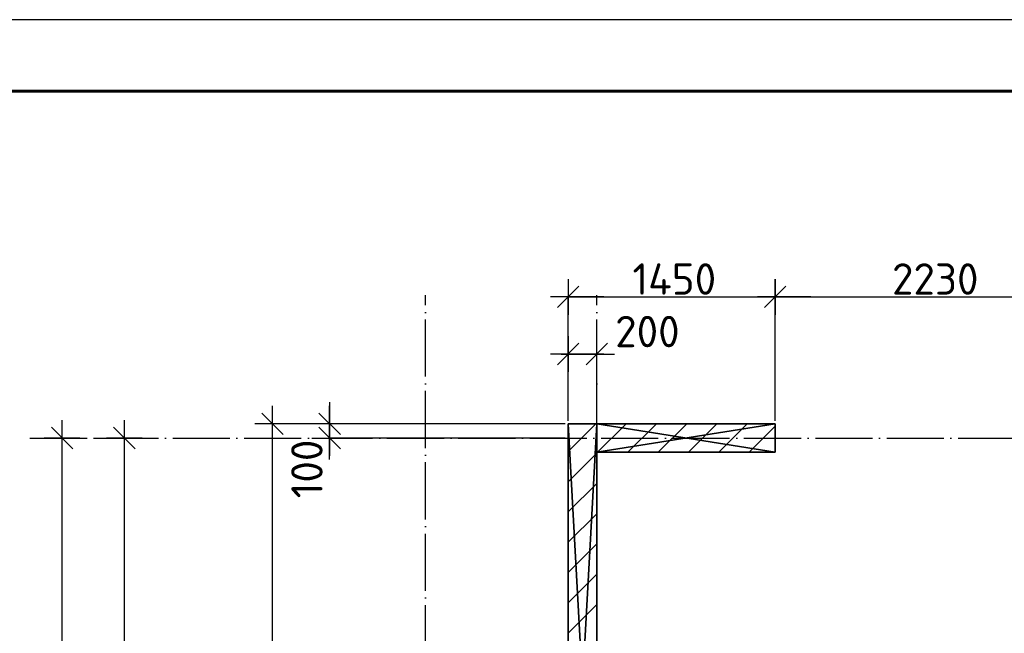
# Model space of a CAD drawing. Header units: millimetres. Extents: x 40580 to 559114, y -343730 to 81020.
# Tile 358 of 656: x 338142 to 345038, y -41694 to -37394. Entities that reach past the tile are written whole.
import ezdxf

# ---------------------------------------------------------------- set-up
doc = ezdxf.new("R2010")
doc.units = ezdxf.units.MM
doc.linetypes.add('______11', pattern=[500, 400, -50, 0, -50])
doc.linetypes.add('______5', pattern=[1100, 800, -100, 100, -100])
for name, color, linetype in [('____________', 7, 'Continuous'), ('___________________', 253, '______5'), ('______________________', 7, 'Continuous'), ('Тонкие', 7, 'Continuous')]:
    doc.layers.add(name, color=color, linetype=linetype)
doc.styles.add('ISOCPEUR', font='isocpeur.ttf')

# ---------------------------------------------------------------- blocks, each defined once
blk = doc.blocks.new('ALL_ML_STRICH')
at = {"color": 0, "linetype": 'ByBlock', "lineweight": -2}
for p, q in [((-0.3, -0.3), (0.3, 0.3)), ((0, -0.5), (0, 0.5)), ((-1, 0), (0.5, 0))]:
    blk.add_line(p, q, dxfattribs=at)
blk = doc.blocks.new('Из_буфера8386')
at = {"linetype": 'Continuous', "lineweight": 25, "ltscale": 100}
blk.add_lwpolyline([(61.9, 59400), (61.9, 0), (42061.9, 0), (42061.9, 59400), (61.9, 59400)], dxfattribs=at)
blk.add_lwpolyline([(61.9, 59400), (61.9, 0), (42061.9, 0), (42061.9, 59400), (61.9, 59400)], dxfattribs=at)
at = {"linetype": 'Continuous', "lineweight": 60, "ltscale": 100}
blk.add_lwpolyline([(2061.9, 58900), (2061.9, 500), (41561.9, 500), (41561.9, 58900), (2061.9, 58900)], dxfattribs=at)

msp = doc.modelspace()

# ---------------------------------------------------------------- linework, layer by layer
at = {"layer": '____________', "color": 253, "linetype": '______11'}
for p, q in [((341983.2, -40418.8), (342176.9, -40225.1)), ((342401.2, -40425.1), (342601.2, -40225.1)), ((342825.4, -40425.1), (343025.4, -40225.1)), ((343249.7, -40425.1), (343433.2, -40241.6)), ((341983.2, -40843.1), (342183.2, -40643.1)), ((341983.2, -41267.4), (342183.2, -41067.4)), ((341983.2, -41691.6), (342183.2, -41491.6))]:
    msp.add_line(p, q, dxfattribs=at)
at = {"layer": '____________', "color": 253, "linetype": '______5'}
for p, q in [((342189, -40425.1), (342389, -40225.1)), ((342613.3, -40425.1), (342813.3, -40225.1)), ((343037.6, -40425.1), (343237.6, -40225.1)), ((341983.2, -40631), (342183.2, -40431)), ((341983.2, -41055.2), (342183.2, -40855.2)), ((341983.2, -41479.5), (342183.2, -41279.5))]:
    msp.add_line(p, q, dxfattribs=at)
at = {"layer": '___________________', "color": 253, "linetype": '______11'}
for p, q in [((340983.2, -89405.1), (340983.2, -39325.1)), ((342183.2, -89405.1), (342183.2, -39325.1)), ((338213.2, -40325.1), (355193.2, -40325.1))]:
    msp.add_line(p, q, dxfattribs=at)
at = {"layer": '______________________', "color": 253, "linetype": 'Continuous'}
for p, q in [((341983.2, -40205.1), (341983.2, -39336)), ((343433.2, -40205.1), (343433.2, -39336)), ((343433.2, -40205.1), (343433.2, -39336)), ((341983.2, -40205.1), (341983.2, -39736.6)), ((342183.2, -40205.1), (342183.2, -39736.6)), ((341963.2, -40225.1), (339912.6, -40225.1)), ((341963.2, -40225.1), (340312.6, -40225.1)), ((338545.3, -40325.1), (338438.9, -40325.1)), ((338659.4, -40325.1), (338874.5, -40325.1)), ((341963.2, -40325.1), (340312.6, -40325.1))]:
    msp.add_line(p, q, dxfattribs=at)
at = {"layer": '______________________', "color": 7, "linetype": 'Continuous'}
for p, q in [((341983.2, -39336), (343433.2, -39336)), ((343433.2, -39336), (345663.2, -39336)), ((341983.2, -39736.6), (342183.2, -39736.6)), ((339912.6, -43875.1), (339912.6, -40225.1)), ((340312.6, -40325.1), (340312.6, -40225.1)), ((338438.9, -86815.1), (338438.9, -40325.1)), ((338874.5, -43975.1), (338874.5, -40325.1))]:
    msp.add_line(p, q, dxfattribs=at)

# ---------------------------------------------------------------- block references
at = {"layer": '______________________', "color": 7, "linetype": 'Continuous', "xscale": 250, "yscale": 250, "zscale": 250}
for p, rotation in [((341983.2, -39336), 180), ((343433.2, -39336), 180), ((341983.2, -39736.6), 180), ((339912.6, -40225.1), 90), ((340312.6, -40325.1), 270), ((340312.6, -40225.1), 90), ((338438.9, -40325.1), 90), ((338874.5, -40325.1), 90)]:
    msp.add_blockref('ALL_ML_STRICH', p, dxfattribs=dict(at, rotation=rotation))
for p in [(343433.2, -39336), (342183.2, -39736.6)]:
    msp.add_blockref('ALL_ML_STRICH', p, dxfattribs=at)
at = {"layer": 'Тонкие'}
msp.add_blockref('Из_буфера8386', (331458, -96794), dxfattribs=at)

# ---------------------------------------------------------------- texts
at = {"layer": '______________________', "color": 7, "style": 'ISOCPEUR'}
for s, p in [('1450', (342433.2, -39321)), ('2230', (344251.2, -39321)), ('200', (342312.1, -39689.1))]:
    msp.add_text(s, height=220, dxfattribs=at).set_placement(p)
msp.add_text('100', height=220, rotation=90, dxfattribs=at).set_placement((340263.2, -40747.8))

# ---------------------------------------------------------------- meshes
at = {"layer": '____________', "color": 7, "linetype": 'Continuous'}
mesh = msp.add_polyface(dxfattribs=at)
corners = [(342183.2, -40225.1, -3800), (341983.2, -40225.1, -3800), (341983.2, -40225.1, -350), (342183.2, -40225.1, -350)]
mesh.append_faces([[corners[k] for k in face] for face in [(1, 2, 0)]], dxfattribs={"vtx1": -1, "color": 7})
mesh.append_faces([[corners[k] for k in face] for face in [(2, 3, 0)]], dxfattribs={"vtx2": -1, "color": 7})
mesh = msp.add_polyface(dxfattribs=at)
corners = [(341983.2, -40225.1, -3800), (341983.2, -43875.1, -3800), (341983.2, -43875.1, -350), (341983.2, -40225.1, -350), (341983.2, -43292.7, -624.3), (341983.2, -43281.3, -629.3), (341983.2, -43268.8, -629.3), (341983.2, -43257.5, -624.3), (341983.2, -43249.1, -615), (341983.2, -43245.2, -603.1), (341983.2, -43246.6, -590.7), (341983.2, -43252.8, -579.9), (341983.2, -43262.9, -572.6), (341983.2, -43275.1, -570), (341983.2, -43287.3, -572.6), (341983.2, -43297.4, -579.9), (341983.2, -43303.6, -590.7), (341983.2, -43304.9, -603.1), (341983.2, -43301.1, -615)]
mesh.append_faces([[corners[k] for k in face] for face in [(8, 3, 1)]], dxfattribs={"vtx0": -1, "vtx1": -1, "vtx2": -1, "color": 7})
mesh.append_faces([[corners[k] for k in face] for face in [(12, 2, 3)]], dxfattribs={"vtx0": -1, "vtx2": -1, "color": 7})
mesh.append_faces([[corners[k] for k in face] for face in [(1, 2, 4), (4, 5, 1), (5, 6, 1), (6, 7, 1), (7, 8, 1), (8, 9, 3), (9, 10, 3), (10, 11, 3), (11, 12, 3), (12, 13, 2), (13, 14, 2), (14, 15, 2), (15, 16, 2), (16, 17, 2), (17, 18, 2), (18, 4, 2)]], dxfattribs={"vtx1": -1, "vtx2": -1, "color": 7})
mesh.append_faces([[corners[k] for k in face] for face in [(3, 0, 1)]], dxfattribs={"vtx2": -1, "color": 7})
mesh = msp.add_polyface(dxfattribs=at)
corners = [(342183.2, -43875.1, -3800), (341983.2, -43875.1, -3800), (341983.2, -40225.1, -3800), (342183.2, -40225.1, -3800)]
mesh.append_faces([[corners[k] for k in face] for face in [(1, 2, 0)]], dxfattribs={"vtx1": -1, "color": 7})
mesh.append_faces([[corners[k] for k in face] for face in [(2, 3, 0)]], dxfattribs={"vtx2": -1, "color": 7})
mesh = msp.add_polyface(dxfattribs=at)
corners = [(341983.2, -43875.1, -350), (342183.2, -43875.1, -350), (342183.2, -40225.1, -350), (341983.2, -40225.1, -350)]
mesh.append_faces([[corners[k] for k in face] for face in [(1, 2, 0)]], dxfattribs={"vtx1": -1, "color": 7})
mesh.append_faces([[corners[k] for k in face] for face in [(2, 3, 0)]], dxfattribs={"vtx2": -1, "color": 7})
mesh = msp.add_polyface(dxfattribs=at)
corners = [(342183.2, -43875.1, -3800), (342183.2, -40225.1, -3800), (342183.2, -40225.1, -350), (342183.2, -43875.1, -350), (342183.2, -43290.1, -574), (342183.2, -43278.2, -570.2), (342183.2, -43265.8, -571.5), (342183.2, -43255, -577.7), (342183.2, -43247.7, -587.8), (342183.2, -43245.1, -600), (342183.2, -43247.7, -612.2), (342183.2, -43255, -622.3), (342183.2, -43265.8, -628.5), (342183.2, -43278.2, -629.8), (342183.2, -43290.1, -626), (342183.2, -43299.4, -617.6), (342183.2, -43304.4, -606.2), (342183.2, -43304.4, -593.8), (342183.2, -43299.4, -582.4)]
mesh.append_faces([[corners[k] for k in face] for face in [(11, 0, 2)]], dxfattribs={"vtx0": -1, "vtx1": -1, "vtx2": -1, "color": 7})
mesh.append_faces([[corners[k] for k in face] for face in [(3, 4, 5), (14, 3, 0)]], dxfattribs={"vtx0": -1, "vtx2": -1, "color": 7})
mesh.append_faces([[corners[k] for k in face] for face in [(5, 6, 3), (2, 3, 6), (6, 7, 2), (7, 8, 2), (8, 9, 2), (9, 10, 2), (10, 11, 2), (11, 12, 0), (12, 13, 0), (13, 14, 0), (14, 15, 3), (15, 16, 3), (16, 17, 3), (17, 18, 3), (18, 4, 3)]], dxfattribs={"vtx1": -1, "vtx2": -1, "color": 7})
mesh.append_faces([[corners[k] for k in face] for face in [(0, 1, 2)]], dxfattribs={"vtx2": -1, "color": 7})
mesh = msp.add_polyface(dxfattribs=at)
corners = [(343433.2, -40225.1, -3800), (342183.2, -40225.1, -3800), (342183.2, -40225.1, -350), (343433.2, -40225.1, -350)]
mesh.append_faces([[corners[k] for k in face] for face in [(1, 2, 0)]], dxfattribs={"vtx1": -1, "color": 7})
mesh.append_faces([[corners[k] for k in face] for face in [(2, 3, 0)]], dxfattribs={"vtx2": -1, "color": 7})
mesh = msp.add_polyface(dxfattribs=at)
corners = [(342183.2, -40225.1, -3800), (342183.2, -40425.1, -3800), (342183.2, -40425.1, -350), (342183.2, -40225.1, -350)]
mesh.append_faces([[corners[k] for k in face] for face in [(1, 2, 0)]], dxfattribs={"vtx1": -1, "color": 7})
mesh.append_faces([[corners[k] for k in face] for face in [(2, 3, 0)]], dxfattribs={"vtx2": -1, "color": 7})
mesh = msp.add_polyface(dxfattribs=at)
corners = [(342183.2, -40225.1, -350), (342183.2, -40425.1, -350), (343433.2, -40425.1, -350), (343433.2, -40225.1, -350)]
mesh.append_faces([[corners[k] for k in face] for face in [(1, 2, 0)]], dxfattribs={"vtx1": -1, "color": 7})
mesh.append_faces([[corners[k] for k in face] for face in [(2, 3, 0)]], dxfattribs={"vtx2": -1, "color": 7})
mesh = msp.add_polyface(dxfattribs=at)
corners = [(342183.2, -40425.1, -3800), (342183.2, -40225.1, -3800), (343433.2, -40225.1, -3800), (343433.2, -40425.1, -3800)]
mesh.append_faces([[corners[k] for k in face] for face in [(1, 2, 0)]], dxfattribs={"vtx1": -1, "color": 7})
mesh.append_faces([[corners[k] for k in face] for face in [(2, 3, 0)]], dxfattribs={"vtx2": -1, "color": 7})
mesh = msp.add_polyface(dxfattribs=at)
corners = [(343433.2, -40425.1, -3800), (343433.2, -40225.1, -3800), (343433.2, -40225.1, -350), (343433.2, -40425.1, -350)]
mesh.append_faces([[corners[k] for k in face] for face in [(1, 2, 0)]], dxfattribs={"vtx1": -1, "color": 7})
mesh.append_faces([[corners[k] for k in face] for face in [(2, 3, 0)]], dxfattribs={"vtx2": -1, "color": 7})
mesh = msp.add_polyface(dxfattribs=at)
corners = [(342183.2, -40425.1, -3800), (343433.2, -40425.1, -3800), (343433.2, -40425.1, -350), (342183.2, -40425.1, -350)]
mesh.append_faces([[corners[k] for k in face] for face in [(1, 2, 0)]], dxfattribs={"vtx1": -1, "color": 7})
mesh.append_faces([[corners[k] for k in face] for face in [(2, 3, 0)]], dxfattribs={"vtx2": -1, "color": 7})

doc.saveas('drawing.dxf')
